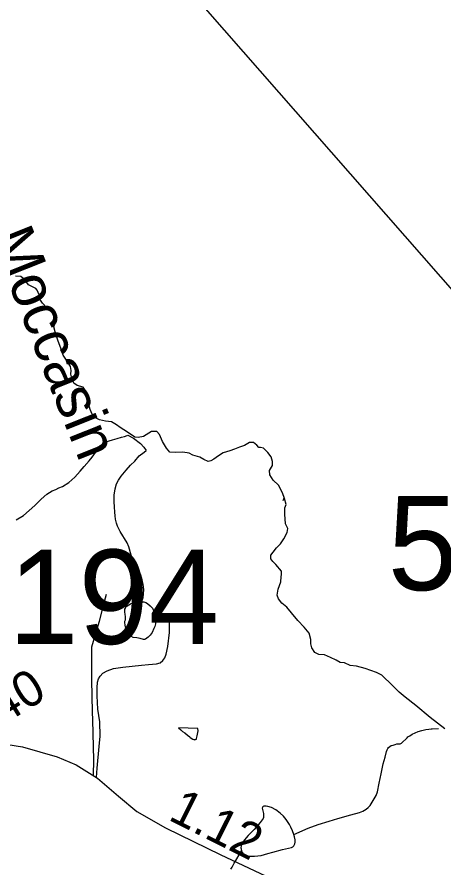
# Model space of a CAD drawing. Extents: x 2001466 to 31450019, y -30647475 to 847247.
# Drawn here: x 2208284 to 2211254, y 773223 to 779147 of the extents above; entities that cross this region are included whole.
import ezdxf

# ---------------------------------------------------------------- set-up
doc = ezdxf.new("R2010")
doc.units = 0
for name, color, linetype in [('Exist Boundary Political CountyLine', 7, 'Continuous'), ('Exist Hydrographic Creek Single Shore Label', 7, 'Continuous'), ('Exist Hydrographic Misc Water Feature', 7, 'Continuous'), ('Exist Road Non-System Type 51', 7, 'Continuous'), ('Exist Road Secondary Mileage Hundredths English Label', 7, 'Continuous'), ('Exist Road Secondary Structure Standard Bridge Number Label', 7, 'Continuous'), ('Exist Road Secondary Type 51 Attributed', 7, 'Continuous'), ('Exist Road Secondary Type 51 Number Label', 7, 'Continuous'), ('Map Preparation Inset Cut Line', 7, 'Continuous')]:
    doc.layers.add(name, color=color, linetype=linetype)

msp = doc.modelspace()

# ---------------------------------------------------------------- linework, layer by layer
at = {"layer": 'Exist Boundary Political CountyLine'}
for points in [[(2208437.5, 777211.7), (2208424.1, 777244.5), (2208414.4, 777256), (2208364.4, 777283), (2208339.3, 777317.7), (2208310.4, 777340.8), (2208274.8, 777343.7)], [(2210335.9, 774755.2), (2210329.2, 774783.1), (2210327.3, 774814), (2210315.7, 774858.3), (2210282.9, 774898.8), (2210236.7, 774945), (2210194.3, 774999), (2210161.6, 775037.5), (2210126.9, 775066.5), (2210103.8, 775095.4), (2210094.2, 775122.4), (2210099.9, 775164.8), (2210120.2, 775213.9), (2210122.1, 775248.6), (2210124, 775265.9), (2210124, 775289.1), (2210085.5, 775335.3), (2210064.3, 775356.5), (2210050.8, 775375.8), (2210050.8, 775400.9), (2210066.2, 775422.1), (2210089.4, 775451), (2210118.2, 775479.9), (2210141.4, 775514.6), (2210164.5, 775558.9), (2210168.3, 775585.9), (2210152.9, 775618.7), (2210147.1, 775686.1), (2210148.1, 775729.5), (2210155.8, 775752.6), (2210144.3, 775795), (2210130.8, 775833.6), (2210103.8, 775887.5), (2210067.2, 775922.2), (2210042.2, 775958.9), (2210040.2, 775989.7), (2210060.5, 776025.4), (2210062.4, 776052.3), (2210052.8, 776085.1), (2210029.6, 776115.9), (2209998.8, 776144.9), (2209977.6, 776150.6), (2209966.1, 776150.6), (2209952.6, 776166.1), (2209929.5, 776185.3), (2209902.5, 776185.3), (2209867.8, 776164.1), (2209831.2, 776152.6), (2209796.6, 776139.1), (2209765.7, 776127.5), (2209717.6, 776112.1), (2209684.8, 776090.9), (2209654, 776067.8), (2209632.8, 776056.2), (2209613.6, 776052.3), (2209584.7, 776065.8), (2209555.8, 776083.2), (2209507.6, 776096.7), (2209482.6, 776110.2), (2209438.3, 776117.9), (2209384.3, 776115.9), (2209347.7, 776117.9), (2209324.6, 776144.9), (2209295.7, 776191.1), (2209274.5, 776241.2), (2209257.2, 776260.5), (2209218.7, 776260.5), (2209164.7, 776227.7), (2209128.1, 776220), (2209103.1, 776222), (2209052, 776257.6), (2209002, 776288.5), (2208976.9, 776307.7), (2208942.2, 776328.9), (2208899.9, 776332.8), (2208857.5, 776342.4), (2208826.7, 776359.8), (2208807.4, 776382.9), (2208792, 776415.7), (2208766, 776514.9), (2208758.3, 776549.6), (2208744.8, 776570.8), (2208702.4, 776580.5), (2208679.3, 776597.8), (2208665.8, 776632.5), (2208658.1, 776659.5), (2208660, 776686.5), (2208656.2, 776713.5), (2208629.2, 776757.8), (2208604.2, 776792.5), (2208590.7, 776834.9), (2208567.6, 776896.6), (2208550.2, 776954.4), (2208540.6, 776989.1), (2208555.1, 777034.4), (2208553.1, 777059.4), (2208537.7, 777084.5), (2208491.5, 777123), (2208462.6, 777153.9), (2208439.5, 777188.6), (2208437.5, 777211.7)], [(2211260.5, 774190.4), (2211158.4, 774271.4), (2211059.2, 774353.3), (2210984.1, 774413.1), (2210943.7, 774445.8), (2210895.5, 774494), (2210822.3, 774565.3), (2210785.7, 774584.6), (2210706.7, 774611.6), (2210645.1, 774627), (2210600.8, 774632.8), (2210562.3, 774650.1), (2210531.4, 774654), (2210504.5, 774669.4), (2210464, 774688.7), (2210423.6, 774706), (2210383.1, 774708), (2210357.1, 774722.4), (2210335.9, 774755.2)]]:
    msp.add_lwpolyline(points, dxfattribs=at)
at = {"layer": 'Exist Hydrographic Misc Water Feature'}
for points in [[(2208277.9, 775646), (2208329.7, 775676.7), (2208369.3, 775710.9), (2208407.2, 775746.9), (2208434.9, 775773.1), (2208452.8, 775791.1), (2208492.5, 775825.3), (2208528.6, 775847.8), (2208554.5, 775857.7), (2208576.2, 775868.2), (2208600.2, 775878), (2208644.1, 775906.6), (2208685.9, 775942.9), (2208723, 775985.2), (2208751.3, 776017), (2208787, 776057.5), (2208806.7, 776081.7), (2208830.7, 776115.8), (2208865.9, 776164), (2208886, 776180.1), (2208907.6, 776190.2), (2208925.6, 776196.4), (2208949.6, 776202.5), (2208979.8, 776212.5), (2209011.3, 776221.1), (2209031.4, 776227), (2209049.5, 776233.2), (2209055.4, 776235.2)], [(2209055.4, 776235.2), (2209093.8, 776215.6), (2209143.6, 776178.1), (2209165.9, 776151.9), (2209181.9, 776130.1)], [(2209153.6, 775076.4), (2209159.4, 775098.2), (2209161.2, 775106.5), (2209164.9, 775132.2), (2209167, 775162.4), (2209162.5, 775196.3), (2209154.7, 775228.3), (2209146.5, 775260.4), (2209134, 775292.3), (2209110, 775339.8), (2209093.6, 775361.7), (2209079, 775399.6), (2209063.2, 775457.6), (2209050.9, 775485.4), (2209002.5, 775564.9), (2208990, 775589.1), (2208984.1, 775602.9), (2208975.7, 775622.9), (2208969.7, 775651), (2208967.7, 775674.8), (2208965.2, 775698.7), (2208963.1, 775736.8), (2208960.7, 775770.8), (2208960.5, 775818.7), (2208967.9, 775862.6), (2208975.7, 775896.7), (2208989.8, 775923), (2209009.3, 775950.9), (2209043.1, 775993.2), (2209073.1, 776027.7), (2209102.8, 776055.6), (2209134.4, 776091.8), (2209168, 776118), (2209181.9, 776130.1)], [(2210142.7, 775799.4), (2210141.4, 775796.3), (2210138.6, 775789.8), (2210134, 775779)], [(2209153.6, 775076.4), (2209159.6, 775076.3), (2209165.5, 775074.6), (2209181.5, 775070.5), (2209191.6, 775064.5), (2209211.5, 775048.9), (2209226, 775031), (2209237.7, 775004.9), (2209242.4, 774979), (2209246.5, 774952.8), (2209246.7, 774923.1), (2209242.4, 774903.1), (2209236.7, 774889), (2209225.2, 774862.7), (2209211.3, 774842.9), (2209197.3, 774830.8), (2209177.2, 774814.8), (2209171.3, 774812.5), (2209163.3, 774812.5), (2209141.1, 774820.3), (2209117.1, 774824.3), (2209093.1, 774827.9), (2209076.9, 774836), (2209067.3, 774844), (2209056.9, 774857.7), (2209047, 774877.9), (2209038.6, 774901.5), (2209036.8, 774913.5), (2209034.3, 774931.7), (2209034.7, 774941.4), (2209038.4, 774951.4), (2209038.4, 774973.7), (2209035.9, 774987.4), (2209033.9, 775005.6), (2209033.9, 775015.7), (2209033.7, 775025.5), (2209037.8, 775031.4), (2209041.7, 775039.7), (2209047.8, 775045.7), (2209061.8, 775055.8), (2209073.5, 775061.7), (2209093.6, 775070), (2209119.6, 775076.2), (2209133.5, 775076.2), (2209153.6, 775076.4)], [(2209407.3, 774198.3), (2209423.3, 774184.5), (2209435.4, 774172.6), (2209451.6, 774162.8), (2209469.8, 774147.1), (2209485.6, 774135), (2209489.7, 774131.1), (2209507.6, 774119.1), (2209513.7, 774117.3), (2209518, 774115.4), (2209521.7, 774117.3), (2209526, 774117.5), (2209532, 774119.4), (2209533.8, 774123.2), (2209537.5, 774143.3), (2209541.2, 774165.5), (2209543.6, 774177.3), (2209541.2, 774193.5), (2209407.3, 774198.3)], [(2210210.3, 773456.4), (2210309.9, 773501), (2210379.4, 773525.4), (2210455.7, 773549.9), (2210515.2, 773568.1), (2210606.8, 773592.8), (2210666.9, 773609.3), (2210688.7, 773619.4), (2210712.9, 773631.6), (2210726.8, 773643.7), (2210740.5, 773657.8), (2210768.2, 773704), (2210782, 773728.2), (2210792, 773752.3), (2210803.5, 773814.2), (2210817.2, 773878.3), (2210832.2, 773948.2), (2210844.1, 773994.3), (2210853.7, 774034.6), (2210859.7, 774046.3), (2210864, 774054.6), (2210869.5, 774062.6), (2210877.7, 774068.7), (2210887.6, 774074.5), (2210901.5, 774078.9), (2210915.4, 774082.9), (2210927.5, 774086.8), (2210949.7, 774087), (2210953.4, 774089.4), (2210959.7, 774091.2), (2210997.1, 774129.4), (2211003.2, 774135.4), (2211007.3, 774137.6), (2211016.7, 774143.4), (2211032.9, 774153.6), (2211053, 774163.9), (2211075.2, 774172), (2211100.8, 774180.3), (2211128.5, 774186.2), (2211148.8, 774188.4), (2211165, 774190.4), (2211173, 774190.4), (2211216.7, 774194.8)], [(2210210.3, 773456.4), (2210200, 773482.2), (2210190, 773508.1), (2210179.7, 773525.9), (2210157.4, 773559.7), (2210137.1, 773583.8), (2210115.1, 773605.4), (2210084.8, 773627.4), (2210055.3, 773643.3), (2210028.8, 773650.9), (2210016.9, 773652.7), (2210006.7, 773652.6), (2210000.7, 773652.7), (2209997, 773650.8), (2209992.9, 773646.6), (2209990.9, 773642.9), (2209990.7, 773638.8), (2209999.3, 773601), (2209999.5, 773588.8), (2209999.7, 773575), (2209995.4, 773566.7), (2209989.2, 773558.7), (2209975.7, 773538.4), (2209933.7, 773490.4), (2209892.2, 773448), (2209866.4, 773417.9), (2209848.8, 773391.7), (2209844.7, 773383.8), (2209842.4, 773376), (2209840.8, 773363.7), (2209842.8, 773355.7), (2209846.9, 773341.7)], [(2209846.9, 773341.7), (2209850.8, 773331.8), (2209859, 773320), (2209867.4, 773313.8), (2209875.4, 773308.2), (2209885.3, 773306.3), (2209895.1, 773304), (2209917.3, 773304.3), (2209937.1, 773304.5), (2209983.3, 773310.9), (2210029, 773323.1), (2210063, 773333.4), (2210130.7, 773351.9), (2210194.7, 773366.2), (2210202.7, 773370.3), (2210210.5, 773376.4), (2210212.7, 773382.2), (2210216.2, 773390.5), (2210218.7, 773402.4), (2210218.3, 773418.2), (2210214.4, 773440.4), (2210210.3, 773456.4)], [(2209771.9, 773215.5), (2209781.9, 773229.4), (2209795.7, 773255.3), (2209813.3, 773285.5), (2209829.1, 773313.9), (2209846.9, 773341.7)]]:
    msp.add_lwpolyline(points, dxfattribs=at)
at = {"layer": 'Exist Road Non-System Type 51'}
for points in [[(2208903.5, 775127.2), (2208876.4, 775025.1), (2208855.4, 774938), (2208825.4, 774838.9), (2208801.4, 774760.8), (2208801.4, 774529.5), (2208807, 774309.8), (2208809.6, 774251), (2208815.9, 773974.9), (2208814.5, 773866.5)], [(2208838.2, 773851.8), (2208841.4, 773917.3), (2208856.1, 774068.6), (2208863.5, 774141.2), (2208860.4, 774241.3), (2208846.6, 774327.7), (2208842.1, 774420.5), (2208842.1, 774477.4), (2208844.2, 774515.3), (2208850.5, 774538.5), (2208862.4, 774558.4), (2208881.1, 774579.6), (2208910.6, 774596.4), (2208954.9, 774611.2), (2209021.3, 774621.7), (2209149.1, 774635.3), (2209198.6, 774638.4), (2209254.5, 774643.7), (2209279.8, 774652.1), (2209298.8, 774666.9), (2209312.5, 774686.9), (2209322, 774711.1), (2209332.5, 774763.8), (2209345.2, 774862), (2209344.1, 774914.6), (2209341, 774994.7)]]:
    msp.add_lwpolyline(points, dxfattribs=at)
at = {"layer": 'Exist Road Secondary Type 51 Attributed'}
msp.add_lwpolyline([(2206316.7, 774092.6), (2206562.6, 774182.7), (2206728, 774239.2), (2206847.2, 774268.5), (2207006.3, 774270.6), (2207182.1, 774264.3), (2207460.4, 774205.7), (2207926.1, 774128.2), (2208321.6, 774065.4), (2208564.4, 773996.3), (2208696.2, 773941.8), (2208844.8, 773847.6), (2208991.3, 773721.9), (2209118.9, 773615.1), (2209316.7, 773502), (2209701.8, 773313.5), (2210170.6, 773093.6), (2210448.9, 772955.4), (2210763.9, 772773.2), (2211159.4, 772545), (2211345.7, 772431.9), (2211496.3, 772291.5), (2211626.6, 772153.7)], dxfattribs=at)
at = {"layer": 'Map Preparation Inset Cut Line'}
msp.add_lwpolyline([(2216794.8, 762600), (2224147, 762600), (2200696.3, 789361), (2197401, 789357.5)], dxfattribs=at)

# ---------------------------------------------------------------- texts
at = {"layer": 'Exist Hydrographic Creek Single Shore Label'}
msp.add_text('Moccasin', height=300, rotation=291.7426, dxfattribs=at).set_placement((2208094.9, 777614.9))
at = {"layer": 'Exist Road Secondary Mileage Hundredths English Label'}
msp.add_text('1.12', height=250, rotation=333.42672, dxfattribs=at).set_placement((2209328.5, 773562.1))
at = {"layer": 'Exist Road Secondary Structure Standard Bridge Number Label'}
for s, p in [('526', (2210863.2, 775156.9)), ('194', (2208224.6, 774782.5))]:
    msp.add_text(s, height=656.17, dxfattribs=at).set_placement(p)
at = {"layer": 'Exist Road Secondary Type 51 Number Label'}
msp.add_text('2340', height=250, rotation=31.91803, dxfattribs=at).set_placement((2207872.7, 774020.1))

doc.saveas('drawing.dxf')
